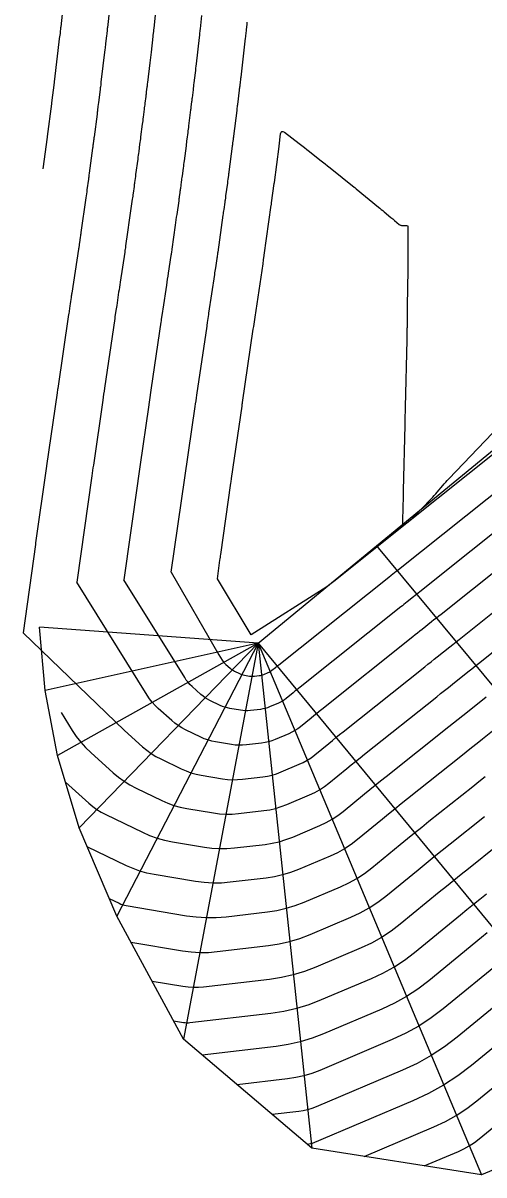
# Model space of a CAD drawing. Extents: x 1098669 to 1198896, y 698679 to 704410.
# Drawn here: x 1106735.8 to 1106765.6, y 699436.4 to 699511.1 of the extents above; entities that cross this region are included whole.
import ezdxf

# ---------------------------------------------------------------- set-up
doc = ezdxf.new("R2010")
doc.units = 0
doc.layers.add('R_Contours', color=7, linetype='Continuous')
doc.layers.add('R_Sub Surface', color=7, linetype='Continuous')

msp = doc.modelspace()

# ---------------------------------------------------------------- linework, layer by layer
at = {"layer": 'R_Contours'}
for points in [[(1106737.059, 699501.64), (1106737.334, 699503.691), (1106737.339, 699503.729), (1106737.612, 699505.852), (1106737.615, 699505.877), (1106737.621, 699505.926), (1106737.783, 699507.226), (1106737.79, 699507.286), (1106738.142, 699510.236), (1106738.148, 699510.288), (1106738.165, 699510.442), (1106738.208, 699510.814), (1106738.211, 699510.842), (1106738.574, 699514.133)], [(1106741.477, 699513.189), (1106741.213, 699510.797), (1106741.207, 699510.743), (1106741.199, 699510.675), (1106741.195, 699510.634), (1106741.165, 699510.378), (1106741.151, 699510.256), (1106741.094, 699509.758), (1106741.083, 699509.662), (1106741.071, 699509.565), (1106741.06, 699509.469), (1106741.049, 699509.372), (1106740.797, 699507.258), (1106740.787, 699507.178), (1106740.778, 699507.099), (1106740.758, 699506.94), (1106740.754, 699506.9), (1106740.749, 699506.861), (1106740.744, 699506.821), (1106740.739, 699506.781), (1106740.633, 699505.928), (1106740.617, 699505.804), (1106740.602, 699505.681), (1106740.571, 699505.434), (1106740.563, 699505.372), (1106740.556, 699505.311), (1106740.548, 699505.249), (1106740.54, 699505.187), (1106740.351, 699503.717), (1106740.343, 699503.656), (1106740.335, 699503.595), (1106740.327, 699503.534), (1106740.319, 699503.472), (1106740.287, 699503.227), (1106740.279, 699503.166), (1106740.271, 699503.105), (1106740.263, 699503.044), (1106740.255, 699502.983), (1106740.036, 699501.347), (1106740.019, 699501.22), (1106740.002, 699501.093), (1106739.993, 699501.03), (1106739.985, 699500.966), (1106739.889, 699500.272), (1106739.871, 699500.145), (1106739.853, 699500.019), (1106739.836, 699499.893), (1106739.817, 699499.766), (1106739.493, 699497.503), (1106739.483, 699497.431), (1106739.472, 699497.358), (1106739.462, 699497.285), (1106739.452, 699497.212), (1106739.4, 699496.842), (1106739.396, 699496.809), (1106739.391, 699496.775), (1106739.386, 699496.742), (1106739.381, 699496.708), (1106739.352, 699496.514), (1106739.343, 699496.451), (1106739.341, 699496.436), (1106738.907, 699493.58), (1106738.896, 699493.511), (1106738.886, 699493.442), (1106738.875, 699493.373), (1106738.865, 699493.304), (1106738.824, 699493.028), (1106738.804, 699492.89), (1106738.783, 699492.752), (1106738.708, 699492.24), (1106738.7, 699492.192), (1106737.997, 699487.394), (1106737.987, 699487.325), (1106737.977, 699487.256), (1106737.967, 699487.187), (1106737.957, 699487.118), (1106737.275, 699482.39), (1106737.269, 699482.342), (1106737.262, 699482.295), (1106737.255, 699482.247), (1106737.248, 699482.2), (1106736.565, 699477.386), (1106736.558, 699477.333), (1106736.55, 699477.281), (1106735.752, 699471.565)], [(1106744.379, 699512.245), (1106744.215, 699510.752), (1106744.204, 699510.654), (1106744.193, 699510.555), (1106744.187, 699510.506), (1106744.182, 699510.457), (1106744.16, 699510.266), (1106744.153, 699510.206), (1106744.038, 699509.211), (1106744.018, 699509.035), (1106743.997, 699508.86), (1106743.977, 699508.684), (1106743.956, 699508.508), (1106743.803, 699507.23), (1106743.794, 699507.155), (1106743.786, 699507.081), (1106743.777, 699507.006), (1106743.768, 699506.932), (1106743.732, 699506.634), (1106743.723, 699506.559), (1106743.714, 699506.485), (1106743.704, 699506.411), (1106743.695, 699506.336), (1106743.64, 699505.893), (1106743.628, 699505.794), (1106743.615, 699505.695), (1106743.603, 699505.596), (1106743.591, 699505.498), (1106743.528, 699504.991), (1106743.513, 699504.874), (1106743.498, 699504.757), (1106743.483, 699504.64), (1106743.468, 699504.522), (1106743.363, 699503.705), (1106743.348, 699503.586), (1106743.332, 699503.467), (1106743.317, 699503.347), (1106743.301, 699503.228), (1106743.239, 699502.751), (1106743.224, 699502.632), (1106743.208, 699502.513), (1106743.192, 699502.394), (1106743.176, 699502.274), (1106743.041, 699501.263), (1106743.024, 699501.136), (1106743.007, 699501.009), (1106742.972, 699500.754), (1106742.964, 699500.69), (1106742.955, 699500.627), (1106742.947, 699500.563), (1106742.938, 699500.499), (1106742.876, 699500.052), (1106742.863, 699499.956), (1106742.849, 699499.86), (1106742.836, 699499.764), (1106742.822, 699499.669), (1106742.605, 699498.156), (1106742.583, 699497.999), (1106742.561, 699497.843), (1106742.539, 699497.686), (1106742.517, 699497.529), (1106742.392, 699496.64), (1106742.389, 699496.615), (1106742.385, 699496.589), (1106742.381, 699496.563), (1106742.378, 699496.538), (1106742.357, 699496.4), (1106742.351, 699496.354), (1106742.339, 699496.277), (1106742.335, 699496.246), (1106742.333, 699496.231), (1106742.037, 699494.286), (1106742.012, 699494.125), (1106741.988, 699493.963), (1106741.964, 699493.801), (1106741.94, 699493.64), (1106741.812, 699492.782), (1106741.796, 699492.671), (1106741.779, 699492.559), (1106741.704, 699492.054), (1106741.692, 699491.967), (1106741.688, 699491.939), (1106741.026, 699487.427), (1106740.998, 699487.232), (1106740.969, 699487.036), (1106740.941, 699486.84), (1106740.913, 699486.645), (1106740.304, 699482.426), (1106740.279, 699482.251), (1106740.254, 699482.075), (1106740.229, 699481.9), (1106740.204, 699481.724), (1106739.227, 699474.843)], [(1106747.313, 699511.584), (1106747.216, 699510.707), (1106747.204, 699510.6), (1106747.181, 699510.389), (1106747.177, 699510.351), (1106747.172, 699510.312), (1106747.154, 699510.157), (1106746.957, 699508.447), (1106746.94, 699508.3), (1106746.923, 699508.154), (1106746.906, 699508.008), (1106746.889, 699507.861), (1106746.81, 699507.202), (1106746.797, 699507.093), (1106746.784, 699506.983), (1106746.771, 699506.874), (1106746.758, 699506.765), (1106746.694, 699506.24), (1106746.686, 699506.175), (1106746.678, 699506.109), (1106746.67, 699506.044), (1106746.662, 699505.979), (1106746.622, 699505.651), (1106746.605, 699505.52), (1106746.597, 699505.455), (1106746.468, 699504.419), (1106746.454, 699504.311), (1106746.441, 699504.203), (1106746.427, 699504.095), (1106746.413, 699503.987), (1106746.357, 699503.555), (1106746.343, 699503.447), (1106746.329, 699503.339), (1106746.315, 699503.231), (1106746.301, 699503.123), (1106746.175, 699502.154), (1106746.16, 699502.037), (1106746.145, 699501.92), (1106746.129, 699501.804), (1106746.114, 699501.687), (1106746.046, 699501.179), (1106746.033, 699501.084), (1106746.02, 699500.988), (1106746.007, 699500.892), (1106745.994, 699500.797), (1106745.935, 699500.354), (1106745.926, 699500.289), (1106745.917, 699500.223), (1106745.908, 699500.158), (1106745.899, 699500.093), (1106745.863, 699499.832), (1106745.854, 699499.767), (1106745.845, 699499.702), (1106745.836, 699499.636), (1106745.827, 699499.571), (1106745.698, 699498.671), (1106745.673, 699498.5), (1106745.649, 699498.328), (1106745.624, 699498.156), (1106745.6, 699497.984), (1106745.384, 699496.438), (1106745.379, 699496.403), (1106745.374, 699496.367), (1106745.361, 699496.279), (1106745.353, 699496.226), (1106745.338, 699496.12), (1106745.335, 699496.096), (1106745.331, 699496.072), (1106745.328, 699496.049), (1106745.324, 699496.025), (1106745.15, 699494.881), (1106745.12, 699494.683), (1106745.09, 699494.484), (1106745.06, 699494.286), (1106745.031, 699494.087), (1106744.799, 699492.529), (1106744.782, 699492.412), (1106744.701, 699491.867), (1106744.688, 699491.777), (1106744.675, 699491.686), (1106744.054, 699487.449), (1106744.008, 699487.133), (1106743.961, 699486.816), (1106743.916, 699486.5), (1106743.87, 699486.183), (1106743.333, 699482.463), (1106743.29, 699482.159), (1106743.246, 699481.855), (1106743.203, 699481.552), (1106743.159, 699481.248), (1106742.272, 699474.992)], [(1106745.351, 699475.491), (1106746.899, 699486.22), (1106746.926, 699486.408), (1106746.953, 699486.597), (1106746.981, 699486.785), (1106747.008, 699486.973), (1106747.662, 699491.433), (1106747.671, 699491.495), (1106747.68, 699491.557), (1106747.689, 699491.619), (1106747.698, 699491.681), (1106747.773, 699492.187), (1106747.786, 699492.276), (1106748.159, 699494.786), (1106748.176, 699494.896), (1106748.192, 699495.006), (1106748.209, 699495.115), (1106748.225, 699495.225), (1106748.316, 699495.819), (1106748.32, 699495.851), (1106748.325, 699495.883), (1106748.33, 699495.915), (1106748.335, 699495.947), (1106748.361, 699496.129), (1106748.365, 699496.158), (1106748.372, 699496.206), (1106748.376, 699496.236), (1106748.711, 699498.63), (1106748.724, 699498.722), (1106748.737, 699498.813), (1106748.75, 699498.904), (1106748.763, 699498.995), (1106748.831, 699499.474), (1106748.836, 699499.508), (1106748.841, 699499.543), (1106748.846, 699499.578), (1106748.851, 699499.612), (1106748.87, 699499.751), (1106748.875, 699499.786), (1106748.879, 699499.82), (1106748.884, 699499.855), (1106748.889, 699499.89), (1106749, 699500.718), (1106749.016, 699500.84), (1106749.033, 699500.962), (1106749.065, 699501.206), (1106749.074, 699501.267), (1106749.082, 699501.328), (1106749.09, 699501.389), (1106749.098, 699501.45), (1106749.313, 699503.101), (1106749.32, 699503.156), (1106749.327, 699503.211), (1106749.334, 699503.265), (1106749.341, 699503.32), (1106749.369, 699503.54), (1106749.376, 699503.595), (1106749.383, 699503.649), (1106749.39, 699503.704), (1106749.397, 699503.759), (1106749.603, 699505.412), (1106749.619, 699505.541), (1106749.635, 699505.67), (1106749.643, 699505.734), (1106749.651, 699505.798), (1106749.765, 699506.745), (1106749.774, 699506.816), (1106749.782, 699506.886), (1106749.791, 699506.956), (1106749.799, 699507.027), (1106749.833, 699507.308), (1106749.841, 699507.378), (1106749.849, 699507.449), (1106749.858, 699507.519), (1106749.866, 699507.589), (1106750.157, 699510.116), (1106750.166, 699510.195), (1106750.168, 699510.213), (1106750.197, 699510.475), (1106750.208, 699510.569), (1106750.218, 699510.662), (1106750.255, 699510.995), (1106750.263, 699511.066), (1106750.27, 699511.137)], [(1106748.332, 699475.066), (1106748.5, 699476.271), (1106748.513, 699476.363), (1106748.526, 699476.454), (1106748.538, 699476.546), (1106748.551, 699476.638), (1106749.208, 699481.264), (1106749.219, 699481.34), (1106749.23, 699481.416), (1106749.241, 699481.492), (1106749.251, 699481.568), (1106749.928, 699486.256), (1106749.936, 699486.317), (1106749.945, 699486.377), (1106749.954, 699486.437), (1106749.963, 699486.498), (1106750.659, 699491.248), (1106750.672, 699491.337), (1106750.685, 699491.426), (1106750.772, 699492.012), (1106750.773, 699492.023), (1106751.288, 699495.485), (1106751.294, 699495.527), (1106751.3, 699495.569), (1106751.313, 699495.652), (1106751.319, 699495.694), (1106751.325, 699495.736), (1106751.366, 699496.015), (1106751.368, 699496.033), (1106751.822, 699499.276), (1106751.828, 699499.319), (1106751.837, 699499.388), (1106751.843, 699499.425), (1106752.012, 699500.687), (1106752.02, 699500.747), (1106752.324, 699503.081), (1106752.326, 699503.099), (1106752.427, 699503.904), (1106752.455, 699504.012), (1106752.506, 699504.065), (1106752.579, 699504.064), (1106752.676, 699504.008), (1106753.63, 699503.272), (1106753.798, 699503.142), (1106753.966, 699503.012), (1106754.133, 699502.881), (1106754.301, 699502.75), (1106754.969, 699502.224), (1106755.136, 699502.093), (1106755.303, 699501.961), (1106755.469, 699501.828), (1106755.635, 699501.695), (1106757.178, 699500.456), (1106757.202, 699500.436), (1106757.226, 699500.417), (1106757.297, 699500.359), (1106757.32, 699500.34), (1106758.759, 699499.161), (1106758.852, 699499.084), (1106758.946, 699499.007), (1106759.039, 699498.93), (1106759.131, 699498.853), (1106759.566, 699498.49), (1106759.627, 699498.439), (1106759.688, 699498.388), (1106759.749, 699498.336), (1106759.809, 699498.285), (1106760.104, 699498.034), (1106760.14, 699498.008), (1106760.178, 699497.989), (1106760.219, 699497.976), (1106760.262, 699497.971), (1106760.497, 699497.958), (1106760.532, 699497.956), (1106760.567, 699497.954), (1106760.637, 699497.95), (1106760.652, 699497.947), (1106760.663, 699497.939), (1106760.67, 699497.928), (1106760.672, 699497.913), (1106760.666, 699495.525), (1106760.666, 699495.488), (1106760.666, 699495.451), (1106760.666, 699495.414), (1106760.665, 699495.378), (1106760.663, 699495.117), (1106760.663, 699495.09), (1106760.629, 699492.725), (1106760.625, 699492.438), (1106760.621, 699492.151), (1106760.61, 699491.394), (1106760.609, 699491.342), (1106760.608, 699491.289), (1106760.607, 699491.237), (1106760.606, 699491.185), (1106760.595, 699490.674), (1106760.593, 699490.576), (1106760.592, 699490.543), (1106760.491, 699486.192), (1106760.485, 699485.898), (1106760.478, 699485.604), (1106760.47, 699485.31), (1106760.463, 699485.016), (1106760.359, 699480.779), (1106760.356, 699480.689), (1106760.354, 699480.599), (1106760.352, 699480.51), (1106760.35, 699480.42), (1106760.309, 699478.866), (1106760.327, 699478.639), (1106760.398, 699478.536), (1106760.951, 699478.969), (1106762.182, 699480.245), (1106762.28, 699480.349), (1106762.376, 699480.454), (1106762.471, 699480.561), (1106762.563, 699480.669), (1106762.931, 699481.106), (1106763.023, 699481.215), (1106763.118, 699481.322), (1106763.213, 699481.427), (1106763.311, 699481.531), (1106766.142, 699484.51)], [(1106766.476, 699483.35), (1106758.679, 699477.131), (1106758.659, 699477.115), (1106755.867, 699474.888), (1106755.53, 699474.622), (1106755.413, 699474.538), (1106750.512, 699471.42), (1106748.332, 699475.066)], [(1106745.351, 699475.491), (1106748.433, 699470.131), (1106748.645, 699469.791), (1106748.696, 699469.715), (1106748.752, 699469.643), (1106748.813, 699469.575), (1106748.879, 699469.511), (1106749.159, 699469.259), (1106749.226, 699469.203), (1106749.296, 699469.152), (1106749.369, 699469.107), (1106749.446, 699469.066), (1106749.768, 699468.91), (1106749.843, 699468.877), (1106749.921, 699468.849), (1106750, 699468.827), (1106750.08, 699468.811), (1106750.415, 699468.754), (1106750.492, 699468.744), (1106750.57, 699468.739), (1106750.649, 699468.74), (1106750.727, 699468.747), (1106751.047, 699468.784), (1106751.121, 699468.795), (1106751.194, 699468.812), (1106751.265, 699468.834), (1106751.335, 699468.861), (1106751.618, 699468.981), (1106751.683, 699469.011), (1106751.746, 699469.046), (1106751.805, 699469.085), (1106751.862, 699469.128), (1106752.085, 699469.311), (1106752.141, 699469.356), (1106752.196, 699469.402), (1106752.252, 699469.447), (1106752.309, 699469.492), (1106759.434, 699475.175), (1106759.59, 699475.3), (1106759.902, 699475.549), (1106760.058, 699475.673), (1106767.284, 699481.437)], [(1106768.092, 699479.523), (1106761.436, 699474.214), (1106761.334, 699474.133), (1106761.231, 699474.051), (1106761.129, 699473.97), (1106761.027, 699473.888), (1106760.618, 699473.562), (1106760.516, 699473.48), (1106760.414, 699473.399), (1106760.311, 699473.317), (1106760.209, 699473.235), (1106753.697, 699468.041), (1106753.582, 699467.95), (1106753.468, 699467.857), (1106753.354, 699467.765), (1106753.24, 699467.672), (1106752.785, 699467.299), (1106752.669, 699467.21), (1106752.547, 699467.13), (1106752.42, 699467.06), (1106752.288, 699466.998), (1106751.71, 699466.752), (1106751.567, 699466.697), (1106751.421, 699466.653), (1106751.273, 699466.619), (1106751.122, 699466.596), (1106750.467, 699466.519), (1106750.308, 699466.506), (1106750.148, 699466.505), (1106749.989, 699466.514), (1106749.83, 699466.535), (1106749.147, 699466.651), (1106748.983, 699466.684), (1106748.821, 699466.73), (1106748.664, 699466.786), (1106748.51, 699466.854), (1106747.853, 699467.172), (1106747.696, 699467.254), (1106747.546, 699467.347), (1106747.403, 699467.451), (1106747.267, 699467.565), (1106746.694, 699468.081), (1106746.559, 699468.211), (1106746.435, 699468.349), (1106746.32, 699468.496), (1106746.216, 699468.652), (1106742.272, 699474.992)], [(1106768.9, 699477.609), (1106762.813, 699472.755), (1106762.661, 699472.634), (1106762.508, 699472.512), (1106762.356, 699472.39), (1106762.204, 699472.269), (1106761.594, 699471.782), (1106761.442, 699471.661), (1106761.289, 699471.539), (1106761.137, 699471.417), (1106760.984, 699471.296), (1106755.085, 699466.591), (1106754.912, 699466.452), (1106754.739, 699466.313), (1106754.567, 699466.173), (1106754.395, 699466.033), (1106753.709, 699465.47), (1106753.533, 699465.336), (1106753.349, 699465.215), (1106753.157, 699465.108), (1106752.957, 699465.015), (1106752.084, 699464.644), (1106751.868, 699464.561), (1106751.648, 699464.494), (1106751.424, 699464.443), (1106751.196, 699464.408), (1106750.208, 699464.292), (1106749.967, 699464.272), (1106749.726, 699464.27), (1106749.486, 699464.285), (1106749.246, 699464.316), (1106748.215, 699464.49), (1106747.966, 699464.541), (1106747.722, 699464.61), (1106747.484, 699464.695), (1106747.251, 699464.798), (1106746.259, 699465.277), (1106746.022, 699465.402), (1106745.796, 699465.543), (1106745.58, 699465.699), (1106745.375, 699465.871), (1106744.509, 699466.651), (1106744.306, 699466.847), (1106744.118, 699467.056), (1106743.945, 699467.278), (1106743.788, 699467.512), (1106739.227, 699474.843)], [(1106735.752, 699471.565), (1106742.325, 699465.22), (1106743.483, 699464.177), (1106743.758, 699463.947), (1106744.046, 699463.738), (1106744.349, 699463.55), (1106744.665, 699463.383), (1106745.993, 699462.741), (1106746.304, 699462.604), (1106746.623, 699462.49), (1106746.949, 699462.398), (1106747.282, 699462.33), (1106748.661, 699462.097), (1106748.982, 699462.055), (1106749.304, 699462.035), (1106749.626, 699462.039), (1106749.949, 699462.065), (1106751.27, 699462.22), (1106751.576, 699462.267), (1106751.876, 699462.335), (1106752.17, 699462.425), (1106752.458, 699462.535), (1106753.626, 699463.032), (1106753.894, 699463.157), (1106754.151, 699463.3), (1106754.397, 699463.461), (1106754.632, 699463.64), (1106755.55, 699464.393), (1106755.78, 699464.581), (1106756.011, 699464.768), (1106756.242, 699464.955), (1106756.474, 699465.14), (1106761.759, 699469.356), (1106761.962, 699469.518), (1106762.165, 699469.679), (1106762.367, 699469.841), (1106762.57, 699470.003), (1106763.38, 699470.649), (1106763.583, 699470.811), (1106763.785, 699470.973), (1106763.988, 699471.134), (1106764.191, 699471.296), (1106769.707, 699475.696)], [(1106738.209, 699466.394), (1106738.931, 699465.234), (1106739.195, 699464.841), (1106739.484, 699464.469), (1106739.799, 699464.119), (1106740.14, 699463.79), (1106741.591, 699462.484), (1106741.935, 699462.195), (1106742.296, 699461.933), (1106742.675, 699461.698), (1106743.072, 699461.489), (1106744.735, 699460.685), (1106745.124, 699460.513), (1106745.523, 699460.37), (1106745.932, 699460.255), (1106746.349, 699460.17), (1106748.076, 699459.878), (1106748.479, 699459.825), (1106748.881, 699459.801), (1106749.285, 699459.805), (1106749.689, 699459.838), (1106751.344, 699460.032), (1106751.727, 699460.091), (1106752.103, 699460.176), (1106752.471, 699460.288), (1106752.833, 699460.427), (1106754.296, 699461.048), (1106754.631, 699461.205), (1106754.953, 699461.384), (1106755.261, 699461.586), (1106755.555, 699461.811), (1106756.706, 699462.754), (1106756.993, 699462.989), (1106757.282, 699463.224), (1106757.572, 699463.457), (1106757.862, 699463.69), (1106762.534, 699467.416), (1106762.787, 699467.618), (1106763.04, 699467.82), (1106763.293, 699468.021), (1106763.546, 699468.223), (1106764.557, 699469.03), (1106764.81, 699469.232), (1106765.062, 699469.433), (1106765.315, 699469.635), (1106765.568, 699469.837), (1106770.515, 699473.782)], [(1106738.496, 699461.873), (1106740.002, 699460.517), (1106740.26, 699460.301), (1106740.53, 699460.105), (1106740.814, 699459.928), (1106741.112, 699459.772), (1106743.476, 699458.628), (1106743.945, 699458.422), (1106744.424, 699458.25), (1106744.915, 699458.113), (1106745.416, 699458.01), (1106747.492, 699457.659), (1106747.975, 699457.595), (1106748.459, 699457.566), (1106748.944, 699457.571), (1106749.43, 699457.611), (1106751.419, 699457.844), (1106751.879, 699457.915), (1106752.33, 699458.017), (1106752.773, 699458.152), (1106753.207, 699458.319), (1106754.965, 699459.065), (1106755.368, 699459.254), (1106755.755, 699459.469), (1106756.125, 699459.712), (1106756.479, 699459.981), (1106757.861, 699461.115), (1106758.207, 699461.398), (1106758.554, 699461.679), (1106758.902, 699461.96), (1106759.25, 699462.239), (1106763.309, 699465.476), (1106763.612, 699465.718), (1106763.916, 699465.96), (1106764.219, 699466.202), (1106764.522, 699466.443), (1106765.733, 699467.411)], [(1106766.91, 699465.791), (1106765.497, 699464.664), (1106765.144, 699464.382), (1106764.791, 699464.1), (1106764.438, 699463.818), (1106764.084, 699463.537), (1106760.639, 699460.788), (1106760.231, 699460.462), (1106759.825, 699460.135), (1106759.42, 699459.806), (1106759.016, 699459.476), (1106757.402, 699458.152), (1106756.989, 699457.837), (1106756.557, 699457.554), (1106756.105, 699457.302), (1106755.634, 699457.082), (1106753.582, 699456.21), (1106753.074, 699456.016), (1106752.557, 699455.859), (1106752.03, 699455.739), (1106751.493, 699455.656), (1106749.17, 699455.384), (1106748.603, 699455.337), (1106748.037, 699455.331), (1106747.472, 699455.366), (1106746.907, 699455.44), (1106744.23, 699455.892), (1106743.77, 699455.987), (1106743.319, 699456.113), (1106742.879, 699456.271), (1106742.449, 699456.46), (1106739.9, 699457.693)], [(1106741.324, 699454.339), (1106741.978, 699454.023), (1106742.088, 699453.974), (1106742.201, 699453.934), (1106742.317, 699453.902), (1106742.435, 699453.877), (1106746.323, 699453.221), (1106746.968, 699453.136), (1106747.615, 699453.096), (1106748.262, 699453.103), (1106748.911, 699453.156), (1106751.567, 699453.468), (1106752.182, 699453.563), (1106752.784, 699453.7), (1106753.376, 699453.879), (1106753.956, 699454.102), (1106756.304, 699455.099), (1106756.842, 699455.351), (1106757.358, 699455.638), (1106757.853, 699455.962), (1106758.325, 699456.323), (1106760.171, 699457.837), (1106760.633, 699458.214), (1106761.097, 699458.59), (1106761.561, 699458.965), (1106762.027, 699459.338), (1106764.86, 699461.597), (1106765.263, 699461.919), (1106765.666, 699462.241)], [(1106742.723, 699451.511), (1106746.073, 699450.946), (1106746.632, 699450.872), (1106747.192, 699450.838), (1106747.752, 699450.844), (1106748.314, 699450.89), (1106751.642, 699451.281), (1106752.333, 699451.387), (1106753.012, 699451.541), (1106753.677, 699451.743), (1106754.33, 699451.994), (1106756.973, 699453.116), (1106757.579, 699453.399), (1106758.16, 699453.723), (1106758.717, 699454.088), (1106759.249, 699454.493), (1106761.332, 699456.202), (1106761.849, 699456.625), (1106762.368, 699457.046), (1106762.888, 699457.465), (1106763.409, 699457.882), (1106765.635, 699459.657)], [(1106766.472, 699457.767), (1106764.582, 699456.259), (1106764.109, 699455.881), (1106763.639, 699455.502), (1106763.169, 699455.121), (1106762.701, 699454.739), (1106760.172, 699452.664), (1106759.581, 699452.213), (1106758.962, 699451.808), (1106758.316, 699451.448), (1106757.642, 699451.133), (1106754.705, 699449.885), (1106753.979, 699449.607), (1106753.239, 699449.382), (1106752.485, 699449.21), (1106751.716, 699449.093), (1106747.436, 699448.59), (1106747.102, 699448.562), (1106746.768, 699448.559), (1106746.435, 699448.579), (1106746.103, 699448.623), (1106744.109, 699448.96)], [(1106745.495, 699446.408), (1106746.132, 699446.301), (1106746.238, 699446.287), (1106746.345, 699446.28), (1106746.452, 699446.281), (1106746.558, 699446.29), (1106751.79, 699446.905), (1106752.636, 699447.034), (1106753.466, 699447.223), (1106754.28, 699447.47), (1106755.079, 699447.777), (1106758.312, 699449.15), (1106759.053, 699449.496), (1106759.764, 699449.892), (1106760.445, 699450.338), (1106761.095, 699450.835), (1106764.07, 699453.275), (1106764.489, 699453.617), (1106764.91, 699453.958), (1106765.331, 699454.298), (1106765.754, 699454.636)], [(1106765.809, 699452.113), (1106765.439, 699451.811), (1106762.018, 699449.005), (1106761.309, 699448.464), (1106760.566, 699447.977), (1106759.79, 699447.545), (1106758.981, 699447.167), (1106755.205, 699445.563), (1106754.459, 699445.277), (1106753.698, 699445.046), (1106752.923, 699444.869), (1106752.133, 699444.748), (1106747.349, 699444.186)], [(1106766.808, 699450.347), (1106762.942, 699447.176), (1106762.172, 699446.589), (1106761.368, 699446.062), (1106760.527, 699445.593), (1106759.65, 699445.184), (1106754.963, 699443.193), (1106754.455, 699442.998), (1106753.937, 699442.841), (1106753.41, 699442.721), (1106752.872, 699442.638), (1106749.618, 699442.256)], [(1106768.177, 699448.883), (1106763.865, 699445.346), (1106763.036, 699444.715), (1106762.169, 699444.146), (1106761.264, 699443.642), (1106760.32, 699443.201), (1106754.721, 699440.823), (1106754.451, 699440.719), (1106754.177, 699440.636), (1106753.897, 699440.572), (1106753.612, 699440.529), (1106751.886, 699440.326)], [(1106769.546, 699447.419), (1106764.788, 699443.517), (1106763.9, 699442.84), (1106762.971, 699442.231), (1106762.001, 699441.69), (1106760.989, 699441.218), (1106754.478, 699438.452), (1106754.448, 699438.441), (1106754.416, 699438.431), (1106754.384, 699438.424), (1106754.352, 699438.419), (1106754.155, 699438.396)], [(1106757.837, 699437.611), (1106762.355, 699439.53), (1106763.093, 699439.875), (1106763.801, 699440.27), (1106764.479, 699440.714), (1106765.126, 699441.208), (1106770.915, 699445.955)], [(1106761.729, 699436.997), (1106763.933, 699437.933), (1106764.294, 699438.102), (1106764.639, 699438.294), (1106764.97, 699438.511), (1106765.286, 699438.752), (1106772.284, 699444.491)]]:
    msp.add_lwpolyline(points, dxfattribs=at)
at = {"layer": 'R_Sub Surface'}
for p, q in [((1106758.631, 699477.186), (1106785.199, 699445.162)), ((1106750.976, 699470.885), (1106736.813, 699471.921)), ((1106750.976, 699470.885), (1106737.19, 699467.823)), ((1106750.976, 699470.885), (1106737.976, 699463.611)), ((1106750.976, 699470.885), (1106739.384, 699458.908)), ((1106750.976, 699470.885), (1106741.816, 699453.182)), ((1106750.976, 699470.885), (1106746.146, 699445.21)), ((1106750.976, 699470.885), (1106775.785, 699440.748)), ((1106750.976, 699470.885), (1106754.447, 699438.147)), ((1106750.976, 699470.885), (1106765.438, 699436.411))]:
    msp.add_line(p, q, dxfattribs=at)
for points in [[(1106750.976, 699470.885), (1106758.631, 699477.186), (1106766.384, 699483.569), (1106773.887, 699489.745), (1106782.02, 699496.441), (1106790.468, 699503.394), (1106798.916, 699510.349), (1106799.736, 699521.971), (1106799.478, 699533.516), (1106798.902, 699545.046), (1106797.997, 699556.627)], [(1106775.785, 699440.748), (1106765.438, 699436.411), (1106754.447, 699438.147), (1106746.146, 699445.21), (1106741.816, 699453.182), (1106739.384, 699458.908), (1106737.976, 699463.611), (1106737.19, 699467.823), (1106736.813, 699471.921)]]:
    msp.add_lwpolyline(points, dxfattribs=at)

doc.saveas('drawing.dxf')
